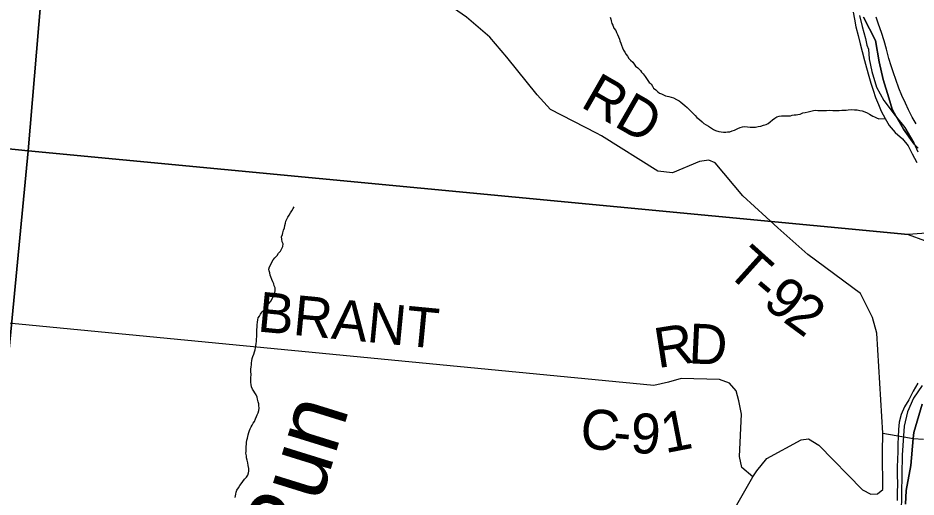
# Model space of a CAD drawing. Extents: x 1310247 to 1664935, y 284496 to 704931.
# Drawn here: x 1511625 to 1518372, y 505630 to 509226 of the extents above; entities that cross this region are included whole.
import ezdxf

# ---------------------------------------------------------------- set-up
doc = ezdxf.new("R2010")
doc.units = 0
for name, color, linetype in [('GM_X_Adjacent_County', 7, 'Continuous'), ('GM_X_City_Street', 7, 'Continuous'), ('GM_X_County', 7, 'Continuous'), ('GM_X_County_Road_Text', 7, 'Continuous'), ('GM_X_County_Subdivision_Text', 7, 'Continuous'), ('GM_X_Minor_Lake_Text', 7, 'Continuous'), ('GM_X_Minor_River_Text', 7, 'Continuous'), ('GM_X_Township_Road', 7, 'Continuous'), ('GM_X_Township_Subdivision', 7, 'Continuous')]:
    doc.layers.add(name, color=color, linetype=linetype)

msp = doc.modelspace()

# ---------------------------------------------------------------- linework, layer by layer
at = {"layer": 'GM_X_Adjacent_County'}
for points in [[(1517976.5, 509231.4), (1518068.5, 509057.1), (1518096.5, 508896.2), (1518124.4, 508764.3), (1518167.4, 508626.8), (1518194, 508540.9), (1518221.5, 508492.7), (1518279.1, 508391.2), (1518357.7, 508278.3), (1518388.9, 508248.8)], [(1518388.9, 508248.8), (1518357.7, 508278.3), (1518279.1, 508391.2), (1518221.5, 508492.7), (1518194, 508540.9), (1518167.4, 508626.8), (1518124.4, 508764.3), (1518096.5, 508896.2), (1518068.5, 509057.1), (1517976.5, 509231.4)], [(1518417.9, 506328.1), (1518355.3, 506113.5), (1518351.3, 506069.7), (1518333.1, 505867.9), (1518298.7, 505679.4), (1518292.7, 505576.2)], [(1518292.7, 505576.2), (1518298.7, 505679.4), (1518333.1, 505867.9), (1518351.3, 506069.7), (1518355.3, 506113.5), (1518417.9, 506328.1)]]:
    msp.add_lwpolyline(points, dxfattribs=at)
at = {"layer": 'GM_X_City_Street'}
for points in [[(1517899.9, 509269.3), (1517909.1, 509217.1), (1517920.2, 509158.8), (1517937.2, 509094.5), (1517952.3, 509032.2), (1517967.4, 508973.9), (1517984.4, 508907.5), (1517999.6, 508851.2), (1518018.6, 508788.9), (1518033.8, 508736.6), (1518049.1, 508684.3), (1518068.3, 508629.9), (1518089.5, 508577.5), (1518110.7, 508527.1), (1518139.9, 508470.6), (1518171.2, 508418.1), (1518216.5, 508367.3), (1518269.8, 508318.4), (1518313.1, 508267.7), (1518344.2, 508207.1), (1518377.3, 508140.5)], [(1518186.2, 508866.4), (1518169, 508922.7), (1518150, 508991.1), (1518133, 509055.4), (1518111.9, 509117.8), (1518090.9, 509180.2), (1518071.6, 509232.6)], [(1518373.8, 508430.9), (1518344.5, 508481.5), (1518315.3, 508536), (1518292, 508586.4), (1518266.9, 508644.8), (1518243.7, 508699.3), (1518220.6, 508763.7), (1518203.4, 508814), (1518186.2, 508866.4)], [(1518385.5, 506484.5), (1518350.5, 506425), (1518319.4, 506359.4), (1518286.5, 506305.9), (1518261.6, 506250.2), (1518244.7, 506192.4), (1518239.8, 506136.4), (1518238.9, 506078.3), (1518236.1, 506028.3), (1518235.3, 505974.3), (1518232.3, 505910.3), (1518229.5, 505858.2), (1518230.5, 505796.2), (1518233.5, 505730), (1518230.4, 505662), (1518229.5, 505604)]]:
    msp.add_lwpolyline(points, dxfattribs=at)
at = {"layer": 'GM_X_County'}
for points in [[(1512143.7, 513477.1), (1511701, 508230.1), (1506128.6, 508801.3), (1506637.6, 513990.6)], [(1506128.6, 508801.3), (1511701, 508230.1), (1511191.1, 502926), (1505662.2, 503437.3)]]:
    msp.add_lwpolyline(points, close=True, dxfattribs=at)
for points in [[(1518686.5, 507627.5), (1518312.1, 507599.9), (1511701, 508230.1), (1512143.7, 513477.1)], [(1517948.7, 509243.8), (1517967.3, 509163.5), (1517991.7, 509071.1), (1518002.9, 509022.9), (1518016.3, 508992.7), (1518019.1, 508920.6), (1518039.4, 508824.3), (1518075.4, 508707.7), (1518131.6, 508606.8), (1518215.7, 508493.4), (1518288.1, 508404.1), (1518356.1, 508289), (1518386.9, 508220.5)], [(1511191.1, 502926), (1511701, 508230.1), (1518312.1, 507599.9), (1518681.7, 507465.6)], [(1518418.5, 506466.4), (1518352.9, 506371.6), (1518307.1, 506268.4), (1518283.3, 506160.8), (1518267.5, 505943.2), (1518260, 505509.4)]]:
    msp.add_lwpolyline(points, dxfattribs=at)
at = {"layer": 'GM_X_County_Road_Text'}
for points in [[(1517146.2, 505781.1), (1517063, 505852.2), (1517046, 505934.6), (1517059.9, 506251.1), (1517041.1, 506351.5), (1517020.2, 506426.4), (1516971, 506484.6), (1516895, 506512.9), (1516608.7, 506520.4), (1516511.8, 506492.1), (1516401.5, 506468.2), (1510616.2, 507026.2)], [(1517146.2, 505781.1), (1517176.8, 505826.8), (1517251.5, 505918.5), (1517509.5, 506058.5), (1517563.5, 506066.5), (1517641.6, 506020.5), (1517969.6, 505684.5), (1518031.6, 505650.4), (1518083.7, 505654.4), (1518121.7, 505686.5), (1518119.7, 505966.5), (1518121.7, 506108.6), (1518323.4, 506074.4)], [(1518323.4, 506074.4), (1518351.3, 506069.7), (1518427.3, 506065.3)], [(1516577.3, 504788.3), (1517146.2, 505781.1)]]:
    msp.add_lwpolyline(points, dxfattribs=at)
at = {"layer": 'GM_X_County_Subdivision_Text'}
for points in [[(1515971.3, 508360.6), (1515626.3, 508539), (1515525.2, 508648.2), (1515296.7, 508931.8), (1515170.5, 509081.5), (1514993.8, 509232.4), (1514775.4, 509387.2), (1514493.6, 509542), (1514144.2, 509694.9), (1513563.6, 510050.2), (1513217.2, 510311.2), (1513052.4, 510446.2), (1512736.8, 510722.1), (1512721.9, 510736)], [(1518121.7, 506108.6), (1518078.7, 506859.9), (1518044.1, 506978.6), (1517955.3, 507158.5), (1517560.5, 507450.8), (1517335.2, 507650.1), (1517072.1, 507890.2), (1516862.9, 508139.2), (1516815.1, 508159.8), (1516744.9, 508148.6), (1516541.6, 508062.9), (1516433.6, 508076.3), (1516009.4, 508340.9), (1515971.3, 508360.6)]]:
    msp.add_lwpolyline(points, dxfattribs=at)
at = {"layer": 'GM_X_Minor_River_Text'}
for points in [[(1516074.5, 509232.4), (1516078.2, 509218.3), (1516081.9, 509204.2), (1516087.5, 509186), (1516095.2, 509171.8), (1516102.8, 509149.6), (1516116.5, 509131.2), (1516122.2, 509117.1), (1516129.9, 509102.9), (1516137.5, 509084.6), (1516143.2, 509068.5), (1516146.9, 509054.3), (1516154.6, 509036.1), (1516158.3, 509022), (1516167.9, 509001.7), (1516173.5, 508983.5), (1516183.3, 508969.3), (1516195, 508953), (1516204.7, 508938.8), (1516214.4, 508922.5), (1516228.2, 508910.2), (1516244, 508893.9), (1516253.7, 508879.6), (1516265.5, 508865.4), (1516281.3, 508853), (1516301, 508832.6), (1516308.7, 508818.4), (1516322.5, 508808.1), (1516336.2, 508787.8), (1516351.8, 508765.4), (1516367.3, 508741), (1516381.2, 508730.7), (1516392.9, 508714.4), (1516400.6, 508700.2), (1516416.4, 508685.8), (1516432.2, 508671.5), (1516446.1, 508661.2), (1516460.1, 508656.9), (1516474, 508648.6), (1516489.9, 508642.3), (1516516, 508637.8), (1516531.9, 508631.5), (1516550, 508627.2), (1516573.8, 508614.7), (1516591.7, 508604.3), (1516605.6, 508594), (1516621.4, 508581.7), (1516635.2, 508569.3), (1516653, 508555), (1516670.7, 508536.6), (1516684.5, 508522.3), (1516700.2, 508505.9), (1516714, 508493.6), (1516725.8, 508479.3), (1516745.6, 508464.9), (1516765.3, 508446.5), (1516779.1, 508434.1), (1516795, 508423.8), (1516812.9, 508413.5), (1516834.7, 508399), (1516850.6, 508388.6), (1516864.5, 508380.4), (1516890.5, 508373.9), (1516908.6, 508371.5), (1516924.6, 508369.2), (1516942.7, 508368.9), (1516956.9, 508370.6), (1516973, 508372.3), (1516991.2, 508378), (1517007.5, 508383.8), (1517034, 508397.3), (1517050.2, 508405.1), (1517068.4, 508408.8), (1517086.6, 508412.5), (1517106.7, 508410.1), (1517126.8, 508407.7), (1517146.9, 508407.3), (1517165, 508407), (1517185.2, 508410.6), (1517205.4, 508414.3), (1517225.7, 508422), (1517246, 508425.6)], [(1517246, 508425.6), (1517262.3, 508435.3), (1517276.6, 508447.1), (1517293.1, 508460.9), (1517311.5, 508474.6), (1517325.8, 508484.4), (1517344, 508488.1), (1517362.2, 508491.8), (1517376.3, 508491.5), (1517396.4, 508491.1), (1517410.5, 508492.9), (1517428.6, 508492.6), (1517442.8, 508496.3), (1517457, 508500.1), (1517471.1, 508499.8), (1517485.2, 508501.6), (1517501.4, 508505.3), (1517521.7, 508513), (1517539.9, 508516.6), (1517562.2, 508522.2), (1517582.4, 508527.9), (1517602.7, 508531.5), (1517616.8, 508533.3), (1517634.9, 508533), (1517653, 508532.6), (1517677.2, 508532.2), (1517699.3, 508531.8), (1517723.5, 508533.4), (1517747.6, 508532.9), (1517763.7, 508532.6), (1517779.8, 508532.3), (1517793.9, 508532.1), (1517816.1, 508533.7), (1517830.2, 508535.4), (1517848.3, 508535.1), (1517862.5, 508536.8), (1517886.7, 508538.4), (1517910.8, 508536), (1517928.9, 508535.6), (1517948.9, 508531.2), (1517967, 508528.9), (1517987, 508522.5), (1518004.9, 508514.1), (1518022.8, 508503.8), (1518046.6, 508489.3), (1518060.5, 508483), (1518076.5, 508476.7), (1518092.5, 508470.4), (1518139.9, 508470.6)], [(1513378.7, 506457.6), (1513377.1, 506475.8), (1513375.4, 506489.8), (1513373.8, 506508), (1513374.1, 506524), (1513376.7, 506550.1), (1513375.2, 506572.2), (1513375.6, 506590.3), (1513378, 506606.3), (1513378.4, 506622.4), (1513380.7, 506636.4), (1513383.1, 506652.4), (1513385.5, 506670.4), (1513389.8, 506684.4), (1513396.3, 506702.4), (1513402.7, 506720.3), (1513407.1, 506734.3), (1513409.5, 506750.3), (1513411.8, 506764.4), (1513414.2, 506782.4), (1513416.5, 506796.4), (1513416.9, 506814.5), (1513419.4, 506834.5), (1513419.8, 506852.6), (1513420.2, 506870.7), (1513420.6, 506888.7), (1513421, 506904.8), (1513421.4, 506922.9), (1513423.9, 506942.9), (1513428.3, 506960.9), (1513430.6, 506974.9), (1513439, 506988.8), (1513447.4, 507002.7), (1513459.8, 507020.6), (1513474.3, 507036.4), (1513490.8, 507056.2), (1513499.2, 507070.1), (1513511.6, 507085.9), (1513524, 507099.8), (1513534.5, 507117.6), (1513540.9, 507131.6), (1513549.3, 507149.5), (1513553.7, 507163.5), (1513558.1, 507181.5), (1513556.5, 507199.6), (1513550.8, 507215.8), (1513547.1, 507229.9), (1513539.4, 507246.1), (1513531.8, 507264.3), (1513524.1, 507282.5), (1513520.4, 507296.7), (1513516.8, 507312.8), (1513511.1, 507327), (1513509.4, 507341.1), (1513515.8, 507359), (1513524.3, 507376.9), (1513532.7, 507392.9), (1513541.1, 507410.8), (1513555.6, 507426.6), (1513572.1, 507444.4), (1513582.5, 507460.2), (1513597, 507476), (1513605.4, 507492), (1513613.9, 507511.9), (1513616.3, 507529.9), (1513610.6, 507546.1), (1513607, 507566.2), (1513605.4, 507584.4), (1513611.8, 507600.3), (1513616.2, 507614.3), (1513620.6, 507632.3), (1513627.1, 507650.2), (1513629.5, 507668.3), (1513633.9, 507686.3), (1513638.3, 507700.3), (1513644.7, 507716.2), (1513653.1, 507732.1), (1513661.4, 507746), (1513671.9, 507763.9), (1513682.3, 507777.8), (1513692.8, 507795.7), (1513701.1, 507809.6)], [(1513257.2, 505626.3), (1513261.9, 505652.3), (1513264.2, 505666.3), (1513268.5, 505680.3), (1513281.1, 505700.2), (1513291.5, 505716), (1513301.9, 505729.9), (1513314.3, 505745.8), (1513326.8, 505763.6), (1513341.2, 505779.4), (1513351.6, 505795.3), (1513358.1, 505811.2), (1513360.4, 505825.2), (1513358.8, 505843.4), (1513355.2, 505865.5), (1513351.7, 505885.7), (1513346.1, 505905.9), (1513342.5, 505924), (1513340.8, 505940.1), (1513337.2, 505958.2), (1513339.5, 505972.3), (1513339.9, 505988.3), (1513340.4, 506008.4), (1513342.8, 506026.4), (1513343.1, 506040.5), (1513345.5, 506056.5), (1513349.9, 506072.5), (1513354.4, 506096.5), (1513358.9, 506114.5), (1513365.2, 506128.5), (1513369.6, 506142.5), (1513377.9, 506156.3), (1513384.3, 506170.3), (1513392.6, 506184.2), (1513401, 506198.1), (1513409.5, 506216), (1513417.9, 506234), (1513422.3, 506248), (1513428.6, 506261.9), (1513435.1, 506279.8), (1513437.5, 506297.9), (1513435.9, 506316), (1513434.2, 506330.1), (1513430.5, 506344.2), (1513424.9, 506364.4), (1513421.2, 506378.5), (1513413.5, 506396.7), (1513405.8, 506411), (1513398.1, 506425.1), (1513386.3, 506439.4), (1513378.7, 506457.6)]]:
    msp.add_lwpolyline(points, dxfattribs=at)

# ---------------------------------------------------------------- texts
at = {"layer": 'GM_X_Minor_Lake_Text'}
msp.add_text('Run', height=499.98, rotation=72.74937, dxfattribs=at).set_placement((1513752, 505120.2))
at = {"layer": 'GM_X_Township_Road'}
for s, rotation, p in [('BRANT', 354.49197, (1513418.6, 506873.8)), ('R', 8.90343, (1516431.4, 506596.9)), ('D', 357.28876, (1516658.8, 506634.2)), ('C', 354.09988, (1515839.3, 506001.3)), ('9', 356.73296, (1516222.1, 505963.2)), ('1', 10.95875, (1516487.5, 505958.2)), ('-', 354.62875, (1516087.4, 505975.7))]:
    msp.add_text(s, height=300, rotation=rotation, dxfattribs=at).set_placement(p)
at = {"layer": 'GM_X_Township_Subdivision'}
for s, rotation, p in [('RD', 330.13245, (1515843.1, 508564.5)), ('T', 318.06822, (1516934.6, 507317)), ('-', 319.5329, (1517107.8, 507161.6)), ('9', 321.54481, (1517210.4, 507074.3)), ('2', 323.61397, (1517364.5, 506952.2))]:
    msp.add_text(s, height=300, rotation=rotation, dxfattribs=at).set_placement(p)

doc.saveas('drawing.dxf')
